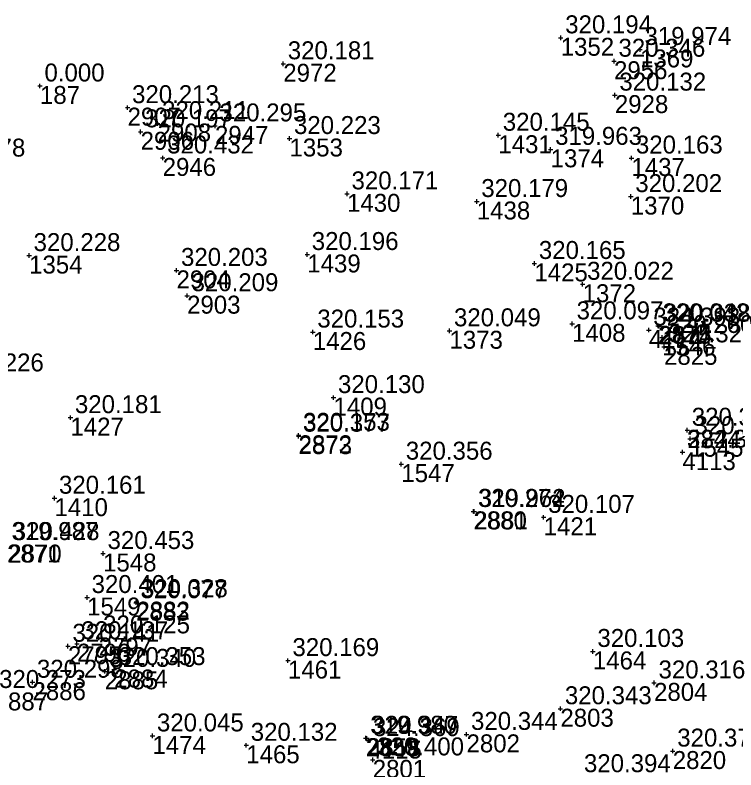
# Model space of a CAD drawing. Extents: x -829398 to -819400, y -1074439 to -1067977.
# Drawn here: x -821812.8 to -821764.6, y -1070268 to -1070217.5 of the extents above; entities that cross this region are included whole.
import ezdxf

# ---------------------------------------------------------------- set-up
doc = ezdxf.new("R2010")
doc.units = 0
for name, color, linetype in [('Vrstva 60', 7, 'Continuous'), ('Vrstva 61', 7, 'Continuous'), ('Čísla bodů_doměření_2012', 7, 'Continuous')]:
    doc.layers.add(name, color=color, linetype=linetype)

# ---------------------------------------------------------------- blocks, each defined once
blk = doc.blocks.new('BOD')
at = {"layer": 'Čísla bodů_doměření_2012'}
for p, q in [((-0.15, 0), (0.15, 0)), ((0, -0.15), (0, 0.15))]:
    blk.add_line(p, q, dxfattribs=at)

msp = doc.modelspace()

# ---------------------------------------------------------------- block references
at = {"layer": 'Vrstva 60'}
for p in [(-821776.338, -1070219.041), (-821776.338, -1070219.041), (-821776.338, -1070219.041), (-821776.338, -1070219.041), (-821771.039, -1070219.818), (-821771.039, -1070219.818), (-821771.039, -1070219.818), (-821771.039, -1070219.818), (-821772.776, -1070220.606), (-821772.776, -1070220.606), (-821772.776, -1070220.606), (-821772.776, -1070220.606), (-821794.879, -1070220.776), (-821794.879, -1070220.776), (-821794.879, -1070220.776), (-821794.879, -1070220.776), (-821811.14, -1070222.26), (-821811.14, -1070222.26), (-821811.14, -1070222.26), (-821772.719, -1070222.87), (-821772.719, -1070222.87), (-821772.719, -1070222.87), (-821772.719, -1070222.87), (-821805.285, -1070223.709), (-821805.285, -1070223.709), (-821805.285, -1070223.709), (-821805.285, -1070223.709), (-821803.277, -1070224.772), (-821803.277, -1070224.772), (-821803.277, -1070224.772), (-821803.277, -1070224.772), (-821799.443, -1070224.928), (-821799.443, -1070224.928), (-821799.443, -1070224.928), (-821799.443, -1070224.928), (-821804.413, -1070225.324), (-821804.413, -1070225.324), (-821804.413, -1070225.324), (-821804.413, -1070225.324), (-821794.464, -1070225.772), (-821794.464, -1070225.772), (-821794.464, -1070225.772), (-821794.464, -1070225.772), (-821780.508, -1070225.552), (-821780.508, -1070225.552), (-821780.508, -1070225.552), (-821780.508, -1070225.552), (-821777.011, -1070226.495), (-821777.011, -1070226.495), (-821777.011, -1070226.495), (-821777.011, -1070226.495), (-821802.94, -1070227.071), (-821802.94, -1070227.071), (-821802.94, -1070227.071), (-821802.94, -1070227.071), (-821771.612, -1070227.076), (-821771.612, -1070227.076), (-821771.612, -1070227.076), (-821771.612, -1070227.076), (-821790.618, -1070229.47), (-821790.618, -1070229.47), (-821790.618, -1070229.47), (-821790.618, -1070229.47), (-821771.653, -1070229.652), (-821771.653, -1070229.652), (-821771.653, -1070229.652), (-821771.653, -1070229.652), (-821781.946, -1070229.982), (-821781.946, -1070229.982), (-821781.946, -1070229.982), (-821781.946, -1070229.982), (-821811.866, -1070233.595), (-821811.866, -1070233.595), (-821811.866, -1070233.595), (-821811.866, -1070233.595), (-821793.276, -1070233.523), (-821793.276, -1070233.523), (-821793.276, -1070233.523), (-821793.276, -1070233.523), (-821778.099, -1070234.122), (-821778.099, -1070234.122), (-821778.099, -1070234.122), (-821778.099, -1070234.122), (-821802.014, -1070234.586), (-821802.014, -1070234.586), (-821802.014, -1070234.586), (-821802.014, -1070234.586), (-821774.875, -1070235.512), (-821774.875, -1070235.512), (-821774.875, -1070235.512), (-821774.875, -1070235.512), (-821801.308, -1070236.276), (-821801.308, -1070236.276), (-821801.308, -1070236.276), (-821801.308, -1070236.276), (-821775.577, -1070238.157), (-821775.577, -1070238.157), (-821775.577, -1070238.157), (-821775.577, -1070238.157), (-821769.828, -1070238.29), (-821769.828, -1070238.29), (-821769.828, -1070238.29), (-821769.828, -1070238.29), (-821769.755, -1070238.316), (-821769.755, -1070238.316), (-821769.755, -1070238.316), (-821769.755, -1070238.316), (-821792.905, -1070238.705), (-821792.905, -1070238.705), (-821792.905, -1070238.705), (-821792.905, -1070238.705), (-821783.772, -1070238.622), (-821783.772, -1070238.622), (-821783.772, -1070238.622), (-821783.772, -1070238.622), (-821770.449, -1070238.572), (-821770.449, -1070238.572), (-821770.449, -1070238.572), (-821769.565, -1070239.067), (-821769.565, -1070239.067), (-821769.565, -1070239.067), (-821769.565, -1070239.067), (-821769.432, -1070239.695), (-821769.432, -1070239.695), (-821769.432, -1070239.695), (-821769.432, -1070239.695), (-821791.523, -1070243.086), (-821791.523, -1070243.086), (-821791.523, -1070243.086), (-821791.523, -1070243.086), (-821809.105, -1070244.426), (-821809.105, -1070244.426), (-821809.105, -1070244.426), (-821809.105, -1070244.426), (-821767.878, -1070245.266), (-821767.878, -1070245.266), (-821767.878, -1070245.266), (-821767.878, -1070245.266), (-821793.856, -1070245.607), (-821793.856, -1070245.607), (-821793.856, -1070245.607), (-821793.856, -1070245.607), (-821793.856, -1070245.665), (-821793.856, -1070245.665), (-821793.856, -1070245.665), (-821793.856, -1070245.665), (-821767.693, -1070245.835), (-821767.693, -1070245.835), (-821767.693, -1070245.835), (-821767.693, -1070245.835), (-821768.204, -1070246.736), (-821768.204, -1070246.736), (-821768.204, -1070246.736), (-821786.991, -1070247.535), (-821786.991, -1070247.535), (-821786.991, -1070247.535), (-821786.991, -1070247.535), (-821810.17, -1070249.811), (-821810.17, -1070249.811), (-821810.17, -1070249.811), (-821810.17, -1070249.811), (-821782.169, -1070250.691), (-821782.169, -1070250.691), (-821782.169, -1070250.691), (-821782.169, -1070250.691), (-821782.116, -1070250.697), (-821782.116, -1070250.697), (-821782.116, -1070250.697), (-821782.116, -1070250.697), (-821777.478, -1070251.089), (-821777.478, -1070251.089), (-821777.478, -1070251.089), (-821777.478, -1070251.089), (-821806.923, -1070253.507), (-821806.923, -1070253.507), (-821806.923, -1070253.507), (-821806.923, -1070253.507), (-821807.989, -1070256.448), (-821807.989, -1070256.448), (-821807.989, -1070256.448), (-821807.989, -1070256.448), (-821804.722, -1070256.793), (-821804.722, -1070256.793), (-821804.722, -1070256.793), (-821804.722, -1070256.793), (-821804.689, -1070256.726), (-821804.689, -1070256.726), (-821804.689, -1070256.726), (-821804.689, -1070256.726), (-821808.668, -1070259.535), (-821808.668, -1070259.535), (-821808.668, -1070259.535), (-821808.668, -1070259.535), (-821807.217, -1070259.144), (-821807.217, -1070259.144), (-821807.217, -1070259.144), (-821807.217, -1070259.144), (-821809.27, -1070259.703), (-821809.27, -1070259.703), (-821809.27, -1070259.703), (-821809.27, -1070259.703), (-821774.188, -1070260.051), (-821774.188, -1070260.051), (-821774.188, -1070260.051), (-821774.188, -1070260.051), (-821794.566, -1070260.663), (-821794.566, -1070260.663), (-821794.566, -1070260.663), (-821794.566, -1070260.663), (-821806.806, -1070261.382), (-821806.806, -1070261.382), (-821806.806, -1070261.382), (-821806.806, -1070261.382), (-821806.177, -1070261.264), (-821806.177, -1070261.264), (-821806.177, -1070261.264), (-821806.177, -1070261.264), (-821811.641, -1070262.109), (-821811.641, -1070262.109), (-821811.641, -1070262.109), (-821811.641, -1070262.109), (-821770.1, -1070262.155), (-821770.1, -1070262.155), (-821770.1, -1070262.155), (-821770.1, -1070262.155), (-821776.36, -1070263.881), (-821776.36, -1070263.881), (-821776.36, -1070263.881), (-821776.36, -1070263.881), (-821782.632, -1070265.595), (-821782.632, -1070265.595), (-821782.632, -1070265.595), (-821782.632, -1070265.595), (-821803.623, -1070265.697), (-821803.623, -1070265.697), (-821803.623, -1070265.697), (-821803.623, -1070265.697), (-821789.368, -1070265.851), (-821789.368, -1070265.851), (-821789.368, -1070265.851), (-821789.368, -1070265.851), (-821789.288, -1070265.857), (-821789.288, -1070265.857), (-821789.288, -1070265.857), (-821789.288, -1070265.857), (-821789.189, -1070266.009), (-821789.189, -1070266.009), (-821789.189, -1070266.009), (-821797.353, -1070266.325), (-821797.353, -1070266.325), (-821797.353, -1070266.325), (-821797.353, -1070266.325), (-821768.851, -1070266.71), (-821768.851, -1070266.71), (-821768.851, -1070266.71), (-821768.851, -1070266.71), (-821788.902, -1070267.299), (-821788.902, -1070267.299), (-821788.902, -1070267.299), (-821788.902, -1070267.299)]:
    msp.add_blockref('BOD', p, dxfattribs=at)

# ---------------------------------------------------------------- texts
for s, p in [('1352', (-821776.338, -1070220.241)), ('1369', (-821771.039, -1070221.018)), ('2956', (-821772.776, -1070221.806)), ('2972', (-821794.879, -1070221.976)), ('187', (-821811.14, -1070223.46)), ('2928', (-821772.719, -1070224.07)), ('2907', (-821805.285, -1070224.909)), ('2908', (-821803.277, -1070225.972)), ('2947', (-821799.443, -1070226.128)), ('2906', (-821804.413, -1070226.524)), ('1431', (-821780.508, -1070226.752)), ('1353', (-821794.464, -1070226.972)), ('1374', (-821777.011, -1070227.695)), ('2946', (-821802.94, -1070228.271)), ('1437', (-821771.612, -1070228.276)), ('1430', (-821790.618, -1070230.67)), ('1370', (-821771.653, -1070230.852)), ('1438', (-821781.946, -1070231.182)), ('1354', (-821811.866, -1070234.795)), ('1439', (-821793.276, -1070234.723)), ('1425', (-821778.099, -1070235.322)), ('2904', (-821802.014, -1070235.786)), ('1372', (-821774.875, -1070236.712)), ('2903', (-821801.308, -1070237.476)), ('1408', (-821775.577, -1070239.357)), ('1426', (-821792.905, -1070239.905)), ('1373', (-821783.772, -1070239.822)), ('4114', (-821770.449, -1070239.772)), ('2875', (-821769.828, -1070239.49)), ('2874', (-821769.755, -1070239.516)), ('1546', (-821769.565, -1070240.267)), ('2825', (-821769.432, -1070240.895)), ('1409', (-821791.523, -1070244.286)), ('1427', (-821809.105, -1070245.626)), ('2824', (-821767.878, -1070246.466)), ('2872', (-821793.856, -1070246.807)), ('2873', (-821793.856, -1070246.865)), ('1545', (-821767.693, -1070247.035)), ('4113', (-821768.204, -1070247.936)), ('1547', (-821786.991, -1070248.735)), ('1410', (-821810.17, -1070251.011)), ('2880', (-821782.169, -1070251.891)), ('2881', (-821782.116, -1070251.897)), ('1421', (-821777.478, -1070252.289)), ('2871', (-821813.34, -1070254.106)), ('2870', (-821813.261, -1070254.11)), ('1548', (-821806.923, -1070254.707)), ('1549', (-821807.989, -1070257.648)), ('2883', (-821804.722, -1070257.993)), ('2882', (-821804.689, -1070257.926)), ('2797', (-821807.217, -1070260.344)), ('2795', (-821809.27, -1070260.903)), ('2796', (-821808.668, -1070260.735)), ('1464', (-821774.188, -1070261.251)), ('1461', (-821794.566, -1070261.863)), ('2885', (-821806.806, -1070262.582)), ('2884', (-821806.177, -1070262.464)), ('2886', (-821811.641, -1070263.309)), ('2804', (-821770.1, -1070263.355)), ('2887', (-821814.17, -1070263.994)), ('2803', (-821776.36, -1070265.081)), ('1474', (-821803.623, -1070266.897)), ('2859', (-821789.368, -1070267.051)), ('2858', (-821789.288, -1070267.057)), ('4115', (-821789.189, -1070267.209)), ('2802', (-821782.632, -1070266.795)), ('1465', (-821797.353, -1070267.525)), ('2820', (-821768.851, -1070267.91)), ('2801', (-821788.902, -1070268.499))]:
    msp.add_text(s, height=1.2, dxfattribs=at).set_placement(p)
at = {"layer": 'Vrstva 61'}
for s, p in [('320.194', (-821776.038, -1070218.741)), ('319.974', (-821770.739, -1070219.518)), ('320.346', (-821772.476, -1070220.306)), ('320.181', (-821794.579, -1070220.476)), ('0.000', (-821810.84, -1070221.96)), ('320.132', (-821772.419, -1070222.57)), ('320.213', (-821804.985, -1070223.409)), ('320.211', (-821802.977, -1070224.472)), ('320.295', (-821799.143, -1070224.628)), ('320.197', (-821804.113, -1070225.024)), ('320.145', (-821780.208, -1070225.252)), ('320.223', (-821794.164, -1070225.472)), ('319.963', (-821776.711, -1070226.195)), ('320.432', (-821802.64, -1070226.771)), ('320.163', (-821771.312, -1070226.776)), ('320.278', (-821817.921, -1070226.98)), ('320.171', (-821790.318, -1070229.17)), ('320.202', (-821771.353, -1070229.352)), ('320.179', (-821781.646, -1070229.682)), ('320.228', (-821811.566, -1070233.295)), ('320.196', (-821792.976, -1070233.223)), ('320.165', (-821777.799, -1070233.822)), ('320.203', (-821801.714, -1070234.286)), ('320.022', (-821774.575, -1070235.212)), ('320.209', (-821801.008, -1070235.976)), ('320.097', (-821775.277, -1070237.857)), ('320.153', (-821792.605, -1070238.405)), ('320.049', (-821783.472, -1070238.322)), ('324.393', (-821770.149, -1070238.272)), ('320.042', (-821769.528, -1070237.99)), ('320.338', (-821769.455, -1070238.016)), ('320.260', (-821769.265, -1070238.767)), ('320.329', (-821769.132, -1070239.395)), ('320.226', (-821816.686, -1070241.337)), ('320.130', (-821791.223, -1070242.786)), ('320.181', (-821808.805, -1070244.126)), ('320.319', (-821767.578, -1070244.966)), ('320.153', (-821793.556, -1070245.307)), ('320.377', (-821793.556, -1070245.365)), ('320.266', (-821767.393, -1070245.535)), ('324.378', (-821767.904, -1070246.436)), ('320.356', (-821786.691, -1070247.235)), ('320.161', (-821809.87, -1070249.511)), ('320.274', (-821781.869, -1070250.391)), ('319.962', (-821781.816, -1070250.397)), ('320.107', (-821777.178, -1070250.789)), ('319.987', (-821813.04, -1070252.606)), ('320.428', (-821812.961, -1070252.61)), ('320.453', (-821806.623, -1070253.207)), ('320.401', (-821807.689, -1070256.148)), ('320.077', (-821804.422, -1070256.493)), ('320.328', (-821804.389, -1070256.426)), ('320.125', (-821806.917, -1070258.844)), ('320.141', (-821808.97, -1070259.403)), ('320.137', (-821808.368, -1070259.235)), ('320.103', (-821773.888, -1070259.751)), ('320.169', (-821794.266, -1070260.363)), ('320.340', (-821806.506, -1070261.082)), ('320.353', (-821805.877, -1070260.964)), ('320.298', (-821811.341, -1070261.809)), ('320.316', (-821769.8, -1070261.855)), ('320.273', (-821813.87, -1070262.494)), ('320.343', (-821776.06, -1070263.581)), ('320.045', (-821803.323, -1070265.397)), ('319.980', (-821789.068, -1070265.551)), ('320.347', (-821788.988, -1070265.557)), ('324.369', (-821788.889, -1070265.709)), ('320.344', (-821782.332, -1070265.295)), ('320.132', (-821797.053, -1070266.025)), ('320.379', (-821768.551, -1070266.41)), ('320.400', (-821788.602, -1070266.999)), ('320.394', (-821774.786, -1070268.122))]:
    msp.add_text(s, height=1.2, dxfattribs=at).set_placement(p)

doc.saveas('drawing.dxf')
